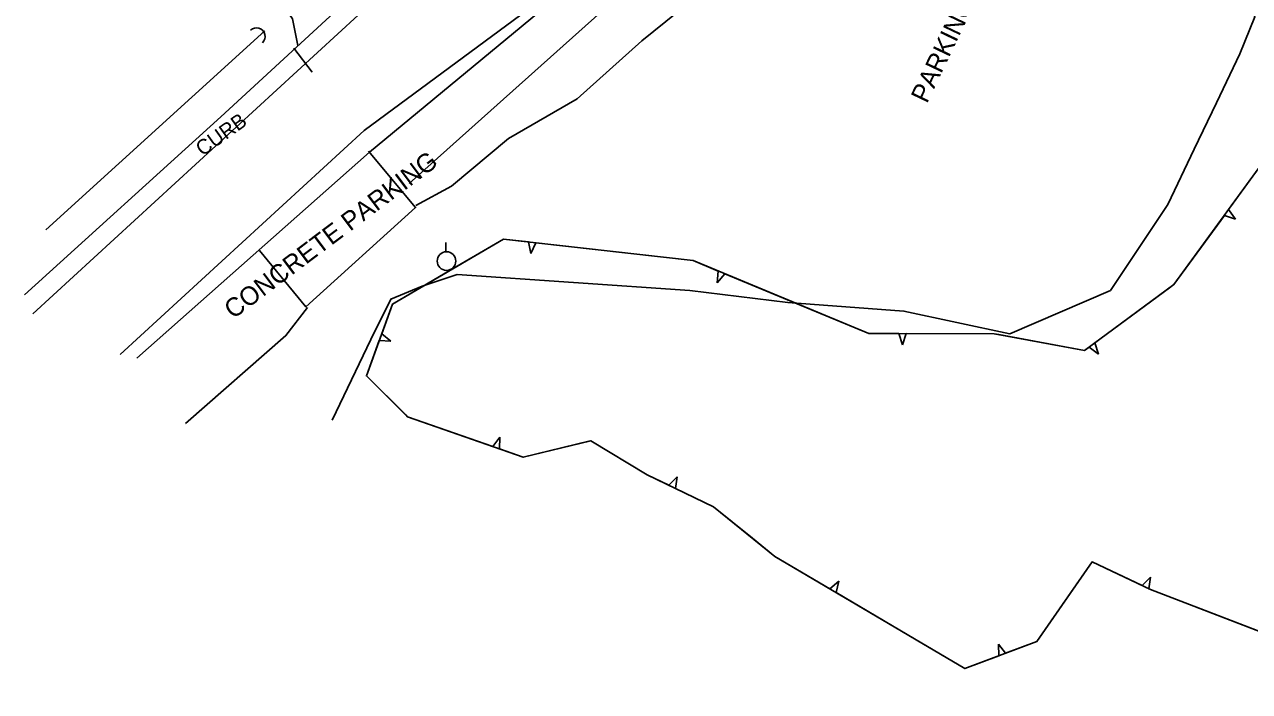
# Model space of a CAD drawing. Extents: x 978516 to 993312, y 1836504 to 1846212.
# Drawn here: x 980196.1 to 980525.8, y 1841850.4 to 1842029.9 of the extents above; entities that cross this region are included whole.
import ezdxf

# ---------------------------------------------------------------- set-up
doc = ezdxf.new("R2010")
doc.units = 0
for name, color, linetype in [('S_CROSS_DRAIN', 7, 'Continuous'), ('S_CURB', 7, 'Continuous'), ('S_CURB_ANNOT', 7, 'Continuous'), ('S_EDGE_PAVEMENT', 7, 'Continuous'), ('S_PARKING', 7, 'Continuous'), ('S_PARKING_ANNOT', 7, 'Continuous'), ('S_SHOULDER', 7, 'Continuous'), ('S_STREAM', 7, 'Continuous'), ('S_TREE', 7, 'Continuous'), ('S_UTILITY_POLE', 7, 'Continuous')]:
    doc.layers.add(name, color=color, linetype=linetype)

msp = doc.modelspace()

# ---------------------------------------------------------------- linework, layer by layer
at = {"layer": 'S_CROSS_DRAIN'}
msp.add_arc((980258.53, 1842026.71), 2.3, 313.4083, 133.7375, dxfattribs=at)
at = {"layer": 'S_CURB'}
msp.add_lwpolyline([(980268.59, 1842023.57), (980273.53, 1842017.14)], dxfattribs=at)
at = {"layer": 'S_EDGE_PAVEMENT'}
for points in [[(980198.29, 1841952.05), (980285.92, 1842032.43), (980334.82, 1842077.79), (980422.63, 1842162.48), (980481.63, 1842216.25)], [(980526.84, 1842211.65), (980496.07, 1842178.69), (980502.46, 1842172.05), (980485.06, 1842161.67), (980426.92, 1842109.86), (980373.5, 1842064.99), (980287.46, 1842001.41), (980221.84, 1841941.16)]]:
    msp.add_lwpolyline(points, dxfattribs=at)
at = {"layer": 'S_PARKING'}
for points in [[(980394.5, 1842061.39), (980391.59, 1842053.59), (980388.03, 1842046.4), (980362.23, 1842025.53), (980344.84, 1842009.88), (980326.32, 1841999.29), (980311, 1841986.4), (980301.41, 1841981.19)], [(980286.85, 1842040.54), (980280.45, 1842042.22), (980271.56, 1842054.84), (980258.79, 1842045.21), (980268.22, 1842031.48), (980269.62, 1842024.28)], [(980278.9, 1841923.42), (980289.26, 1841945.13), (980294.63, 1841955.98), (980303.11, 1841959.51), (980312.56, 1841962.69), (980375.12, 1841958.32), (980401.56, 1841955.07), (980432.75, 1841952.79), (980461.29, 1841946.67), (980488.37, 1841958.3), (980503.82, 1841981.51), (980510.91, 1841996.34), (980516.9, 1842008.88), (980523.17, 1842022.04), (980527.22, 1842031.99), (980524.16, 1842042.13)], [(980259.3, 1841969.15), (980271.83, 1841953.92), (980301.34, 1841980.68), (980288.67, 1841995.81)], [(980272.21, 1841953.74), (980266.42, 1841946.21), (980239.37, 1841922.55)]]:
    msp.add_lwpolyline(points, dxfattribs=at)
at = {"layer": 'S_SHOULDER'}
for points in [[(980196.07, 1841957.19), (980248.9, 1842005.08), (980309.91, 1842061.35), (980334.67, 1842083.32), (980376.61, 1842123.14), (980420.02, 1842165.06), (980422.72, 1842162.53)], [(980407.77, 1842093.87), (980288.94, 1841995.55), (980226.35, 1841940.1)]]:
    msp.add_lwpolyline(points, dxfattribs=at)
at = {"layer": 'S_STREAM'}
for points in [[(980299.58, 1841987.11), (980357.08, 1842038.59), (980388.11, 1842062.1)], [(980260.74, 1842028.23), (980201.81, 1841974.63)]]:
    msp.add_lwpolyline(points, dxfattribs=at)
at = {"layer": 'S_TREE'}
for p, q in [((980521.98, 1841977.53), (980520.17, 1841980.13)), ((980519.03, 1841978.57), (980521.98, 1841977.53)), ((980331.76, 1841971.41), (980332.36, 1841968.33)), ((980332.36, 1841968.33), (980333.71, 1841971.19)), ((980382.79, 1841963.59), (980382.51, 1841960.45)), ((980382.51, 1841960.45), (980384.61, 1841962.83)), ((980291.54, 1841944.85), (980294.68, 1841944.72)), ((980294.68, 1841944.72), (980292.21, 1841946.69)), ((980431.41, 1841946.76), (980432.35, 1841943.76)), ((980432.35, 1841943.76), (980433.38, 1841946.75)), ((980485.15, 1841941.21), (980484.19, 1841944.24)), ((980482.62, 1841943.07), (980485.15, 1841941.21)), ((980324.05, 1841918.86), (980322.09, 1841916.37)), ((980323.95, 1841915.72), (980324.05, 1841918.86)), ((980371.74, 1841908.18), (980369.52, 1841905.93)), ((980371.27, 1841905.08), (980371.74, 1841908.18)), ((980499.12, 1841881.18), (980496.91, 1841878.91)), ((980498.68, 1841878.07), (980499.12, 1841881.18)), ((980415.21, 1841880.11), (980412.81, 1841878.05)), ((980414.5, 1841877.05), (980415.21, 1841880.11)), ((980460.13, 1841860.73), (980458.19, 1841863.2)), ((980458.19, 1841863.2), (980458.29, 1841860.04))]:
    msp.add_line(p, q, dxfattribs=at)
for points in [[(980520.17, 1841980.13), (980533.97, 1841999.04), (980534.22, 1842000.14)], [(980570.5, 1841850.43), (980499.15, 1841877.84), (980483.43, 1841885.32), (980468.55, 1841863.92), (980449.17, 1841856.59), (980397.99, 1841886.8), (980381.5, 1841900.13), (980363.66, 1841908.76), (980348.48, 1841917.91), (980330.32, 1841913.49), (980299.16, 1841924.39), (980288.1, 1841935.35), (980295.11, 1841954.69), (980325.03, 1841972.18), (980376.01, 1841966.4), (980423.29, 1841946.77), (980457.05, 1841946.71), (980481.41, 1841942.18), (980505.43, 1841959.92), (980533.97, 1841999.04)], [(980504.22, 1841959.03), (980505.43, 1841959.92), (980519.03, 1841978.57)], [(980309.32, 1841963), (980325.03, 1841972.18), (980331.76, 1841971.41)], [(980333.71, 1841971.19), (980358.5, 1841968.39)], [(980358.5, 1841968.39), (980376.01, 1841966.4), (980382.79, 1841963.59)], [(980292.21, 1841946.69), (980295.11, 1841954.69), (980309.32, 1841963)], [(980384.61, 1841962.83), (980407.7, 1841953.25)], [(980484.19, 1841944.24), (980504.22, 1841959.03)], [(980407.7, 1841953.25), (980423.29, 1841946.77), (980431.41, 1841946.76)], [(980298.67, 1841924.88), (980288.1, 1841935.35), (980291.54, 1841944.85)], [(980433.38, 1841946.75), (980457.05, 1841946.71), (980458.35, 1841946.47)], [(980458.35, 1841946.47), (980481.41, 1841942.18), (980482.62, 1841943.07)], [(980322.09, 1841916.37), (980299.16, 1841924.39), (980298.67, 1841924.88)], [(980347.98, 1841917.79), (980330.32, 1841913.49), (980323.95, 1841915.72)], [(980369.52, 1841905.93), (980363.66, 1841908.76), (980348.48, 1841917.91), (980347.98, 1841917.79)], [(980391.97, 1841891.66), (980381.5, 1841900.13), (980371.27, 1841905.08)], [(980412.81, 1841878.05), (980397.99, 1841886.8), (980391.97, 1841891.66)], [(980496.91, 1841878.91), (980483.43, 1841885.32), (980477.68, 1841877.04)], [(980522, 1841869.07), (980499.15, 1841877.84), (980498.68, 1841878.07)], [(980436.03, 1841864.34), (980414.5, 1841877.05)], [(980477.68, 1841877.04), (980468.55, 1841863.92), (980460.13, 1841860.73)], [(980545.33, 1841860.1), (980522, 1841869.07)], [(980458.29, 1841860.04), (980449.17, 1841856.59), (980436.03, 1841864.34)]]:
    msp.add_lwpolyline(points, dxfattribs=at)
at = {"layer": 'S_UTILITY_POLE'}
msp.add_line((980309.51, 1841968.78), (980309.51, 1841971.26), dxfattribs=at)
msp.add_circle((980309.65, 1841966.26), 2.5, dxfattribs=at)

# ---------------------------------------------------------------- texts
at = {"layer": 'S_CURB_ANNOT'}
msp.add_text('CURB', height=4, rotation=35.4582, dxfattribs=at).set_placement((980243.97, 1841994.34))
at = {"layer": 'S_PARKING_ANNOT'}
for s, height, rotation, p in [('PARKING', 5, 64.4882, (980438.95, 1842008.48)), ('CONCRETE PARKING', 5.0005, 36.9089, (980252.21, 1841950.5))]:
    msp.add_text(s, height=height, rotation=rotation, dxfattribs=at).set_placement(p)

doc.saveas('drawing.dxf')
